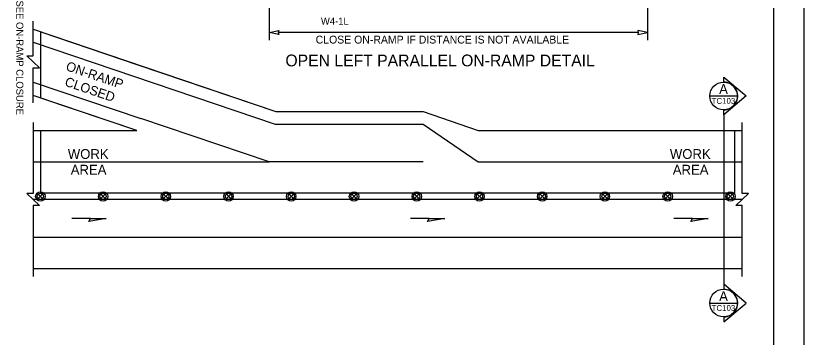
# Model space of a CAD drawing. Extents: x 99999 to 100116, y 99995 to 100013.
# Drawn here: x 100068.02 to 100076.06, y 100002.45 to 100005.73 of the extents above; entities that cross this region are included whole.
import ezdxf

# ---------------------------------------------------------------- set-up
doc = ezdxf.new("R2010")
doc.units = 0
for name, color, linetype in [('RD_MK_LineEdgeYellow', 7, 'Continuous'), ('RD_MK_LineLane', 7, 'Continuous'), ('SH_DE_DetailHeading2Text', 7, 'Continuous'), ('SH_GI_PlotLimits', 7, 'Continuous'), ('SH_GI_SheetBorder', 7, 'Continuous'), ('SH_TI_WZSectionCut', 7, 'Continuous'), ('TR_SN_ConstructionSigns', 7, 'Continuous'), ('TR_WZ_TrafficSafetyDrum', 7, 'Continuous'), ('TR_WZ_WorkAreaLabel', 7, 'Continuous'), ('TR_WZ_WorkZoneDetails', 7, 'Continuous'), ('TR_WZ_WorkZoneTextCurrent', 7, 'Continuous')]:
    doc.layers.add(name, color=color, linetype=linetype)

msp = doc.modelspace()

# ---------------------------------------------------------------- linework, layer by layer
at = {"layer": 'RD_MK_LineEdgeYellow'}
for p, q in [((100068.195, 100005.4562), (100070.6655, 100004.622)), ((100068.195, 100005.0509), (100069.2943, 100004.6797)), ((100070.6655, 100004.622), (100072.1758, 100004.622)), ((100072.1758, 100004.622), (100072.7368, 100004.238)), ((100068.195, 100004.238), (100069.2533, 100004.238)), ((100072.7368, 100004.238), (100075.43, 100004.238)), ((100068.195, 100003.47), (100075.43, 100003.47))]:
    msp.add_line(p, q, dxfattribs=at)
at = {"layer": 'RD_MK_LineLane'}
for points in [[(100072.1758, 100004.238), (100070.6024, 100004.238)], [(100075.43, 100003.854), (100068.195, 100003.854)]]:
    msp.add_lwpolyline(points, dxfattribs=at)
at = {"layer": 'SH_GI_PlotLimits'}
msp.add_lwpolyline([(100059.0625, 99999.6875), (100076.0625, 99999.6875), (100076.0625, 100010.6875), (100059.0625, 100010.6875)], close=True, dxfattribs=at)
at = {"layer": 'SH_GI_SheetBorder'}
msp.add_line((100075.75, 100010.375), (100075.75, 100000), dxfattribs=at)
at = {"layer": 'SH_TI_WZSectionCut'}
for p, q in [((100075.2407, 100005.0503), (100075.2407, 100005.1002)), ((100075.2407, 100005.1002), (100075.4688, 100004.9091)), ((100075.4688, 100004.9091), (100075.2407, 100004.718)), ((100075.2407, 100004.718), (100075.2407, 100004.7679)), ((100075.2407, 100004.718), (100075.2407, 100002.99)), ((100075.2407, 100002.99), (100075.2407, 100002.94)), ((100075.4689, 100002.7988), (100075.2407, 100002.99)), ((100075.2407, 100002.6077), (100075.4689, 100002.7988)), ((100075.2407, 100002.6576), (100075.2407, 100002.6077))]:
    msp.add_line(p, q, dxfattribs=at)
for points in [[(100075.0995, 100004.9091), (100075.3819, 100004.9091)], [(100075.0995, 100002.7988), (100075.3819, 100002.7988)]]:
    msp.add_lwpolyline(points, dxfattribs=at)
for centre in [(100075.2407, 100004.9091), (100075.2407, 100002.7988)]:
    msp.add_circle(centre, 0.1412, dxfattribs=at)
for centre in [(100075.2407, 100004.9091), (100075.2407, 100002.7988)]:
    msp.add_arc(centre, 0.1412, 269.99779, 90.00221, dxfattribs=at)
at = {"layer": 'TR_WZ_TrafficSafetyDrum'}
for p, q in [((100068.2468, 100003.8633), (100068.292, 100003.9086)), ((100068.292, 100003.8633), (100068.2468, 100003.9086)), ((100068.8868, 100003.8633), (100068.932, 100003.9086)), ((100068.932, 100003.8633), (100068.8868, 100003.9086)), ((100069.5268, 100003.8633), (100069.572, 100003.9086)), ((100069.572, 100003.8633), (100069.5268, 100003.9086)), ((100070.1668, 100003.8633), (100070.212, 100003.9086)), ((100070.212, 100003.8633), (100070.1668, 100003.9086)), ((100070.8068, 100003.8633), (100070.852, 100003.9086)), ((100070.852, 100003.8633), (100070.8068, 100003.9086)), ((100071.4468, 100003.8633), (100071.492, 100003.9086)), ((100071.492, 100003.8633), (100071.4468, 100003.9086)), ((100072.0868, 100003.8633), (100072.132, 100003.9086)), ((100072.132, 100003.8633), (100072.0868, 100003.9086)), ((100072.7268, 100003.8633), (100072.772, 100003.9086)), ((100072.772, 100003.8633), (100072.7268, 100003.9086)), ((100073.3668, 100003.8633), (100073.412, 100003.9086)), ((100073.412, 100003.8633), (100073.3668, 100003.9086)), ((100074.0068, 100003.8633), (100074.052, 100003.9086)), ((100074.052, 100003.8633), (100074.0068, 100003.9086)), ((100074.6468, 100003.8633), (100074.692, 100003.9086)), ((100074.692, 100003.8633), (100074.6468, 100003.9086)), ((100075.2868, 100003.8633), (100075.332, 100003.9086)), ((100075.332, 100003.8633), (100075.2868, 100003.9086))]:
    msp.add_line(p, q, dxfattribs=at)
for centre, radius in [((100068.2694, 100003.886), 0.048), ((100068.2694, 100003.886), 0.048), ((100068.2694, 100003.886), 0.032), ((100068.9094, 100003.886), 0.048), ((100068.9094, 100003.886), 0.048), ((100068.9094, 100003.886), 0.032), ((100069.5494, 100003.886), 0.048), ((100069.5494, 100003.886), 0.048), ((100069.5494, 100003.886), 0.032), ((100070.1894, 100003.886), 0.048), ((100070.1894, 100003.886), 0.048), ((100070.1894, 100003.886), 0.032), ((100070.8294, 100003.886), 0.048), ((100070.8294, 100003.886), 0.048), ((100070.8294, 100003.886), 0.032), ((100071.4694, 100003.886), 0.048), ((100071.4694, 100003.886), 0.048), ((100071.4694, 100003.886), 0.032), ((100072.1094, 100003.886), 0.048), ((100072.1094, 100003.886), 0.048), ((100072.1094, 100003.886), 0.032), ((100072.7494, 100003.886), 0.048), ((100072.7494, 100003.886), 0.048), ((100072.7494, 100003.886), 0.032), ((100073.3894, 100003.886), 0.048), ((100073.3894, 100003.886), 0.048), ((100073.3894, 100003.886), 0.032), ((100074.0294, 100003.886), 0.048), ((100074.0294, 100003.886), 0.048), ((100074.0294, 100003.886), 0.032), ((100074.6694, 100003.886), 0.048), ((100074.6694, 100003.886), 0.048), ((100074.6694, 100003.886), 0.032), ((100075.3094, 100003.886), 0.048), ((100075.3094, 100003.886), 0.048), ((100075.3094, 100003.886), 0.032)]:
    msp.add_circle(centre, radius, dxfattribs=at)
at = {"layer": 'TR_WZ_WorkZoneDetails'}
for p, q in [((100070.6024, 100008.435), (100070.6024, 100005.4763)), ((100074.4628, 100007.328), (100074.4628, 100005.4763)), ((100068.195, 100005.5914), (100070.6703, 100004.75)), ((100074.3691, 100005.5563), (100070.6962, 100005.5563)), ((100069.2533, 100004.558), (100068.195, 100004.915)), ((100070.6024, 100004.238), (100069.2943, 100004.6797)), ((100070.6703, 100004.75), (100072.1758, 100004.75)), ((100072.1758, 100004.75), (100072.7368, 100004.558)), ((100068.195, 100004.558), (100069.2533, 100004.558)), ((100072.7368, 100004.558), (100075.43, 100004.558)), ((100069.2533, 100004.238), (100070.6024, 100004.238)), ((100068.782, 100003.662), (100068.5891, 100003.662)), ((100072.2374, 100003.662), (100072.0446, 100003.662)), ((100074.9242, 100003.662), (100074.7313, 100003.662)), ((100068.195, 100003.15), (100075.43, 100003.15))]:
    msp.add_line(p, q, dxfattribs=at)
for points in [[(100068.195, 100004.8378), (100068.195, 100005.1943), (100068.259, 100005.1943), (100068.131, 100005.3182), (100068.195, 100005.3182), (100068.195, 100005.6714)], [(100068.195, 100004.638), (100068.195, 100003.9159), (100068.131, 100003.9159), (100068.259, 100003.792), (100068.195, 100003.792), (100068.195, 100003.07)], [(100075.43, 100003.07), (100075.43, 100003.792), (100075.366, 100003.792), (100075.494, 100003.9159), (100075.43, 100003.9159), (100075.43, 100004.638)]]:
    msp.add_lwpolyline(points, dxfattribs=at)
for points in [[(100068.275, 100003.918), (100068.275, 100004.558), (100069.2533, 100004.558), (100068.275, 100004.8881), (100068.275, 100004.8881), (100068.275, 100004.8881), (100068.275, 100005.5642), (100068.275, 100005.5642), (100068.275, 100005.5642), (100069.2641, 100005.228), (100070.6703, 100004.75), (100072.1758, 100004.75), (100072.7368, 100004.558), (100075.35, 100004.558), (100075.35, 100003.918)], [(100070.6024, 100005.5563), (100070.7007, 100005.5756), (100070.6962, 100005.5563), (100070.7007, 100005.537)], [(100074.4628, 100005.5563), (100074.3645, 100005.5756), (100074.3691, 100005.5563), (100074.3645, 100005.537)], [(100068.9392, 100003.662), (100068.7641, 100003.6311), (100068.782, 100003.662)], [(100072.3947, 100003.662), (100072.2196, 100003.6311), (100072.2374, 100003.662)], [(100075.0815, 100003.662), (100074.9064, 100003.6311), (100074.9242, 100003.662)]]:
    msp.add_lwpolyline(points, close=True, dxfattribs=at)

# ---------------------------------------------------------------- texts
at = {"layer": 'SH_DE_DetailHeading2Text'}
msp.add_text('OPEN LEFT PARALLEL ON-RAMP DETAIL', height=0.12, rotation=360, dxfattribs=at).set_placement((100070.7694, 100005.211))
at = {"layer": 'SH_TI_WZSectionCut'}
for s, height, rotation, p in [('A', 0.1, 0.00995, (100075.1945, 100004.9297)), ('TC103', 0.06, 360, (100075.118, 100004.8291)), ('A', 0.1, 0.00995, (100075.1945, 100002.8195)), ('TC103', 0.06, 360, (100075.118, 100002.7188))]:
    msp.add_text(s, height=height, rotation=rotation, dxfattribs=at).set_placement(p)
at = {"layer": 'TR_SN_ConstructionSigns'}
msp.add_text('W4-1L', height=0.072, rotation=360, dxfattribs=at).set_placement((100071.1319, 100005.6363))
at = {"layer": 'TR_WZ_WorkAreaLabel'}
for s, p in [('WORK', (100068.5496, 100004.268)), ('WORK', (100074.6919, 100004.268)), ('AREA', (100068.5793, 100004.108)), ('AREA', (100074.7215, 100004.108))]:
    msp.add_text(s, height=0.1, dxfattribs=at).set_placement(p)
at = {"layer": 'TR_WZ_WorkZoneDetails'}
for s, height, rotation, p in [('SEE ON-RAMP CLOSURE', 0.072, 270, (100068.0238, 100005.8822)), ('ON-RAMP', 0.096, 341.34097, (100068.5223, 100005.1734)), ('CLOSED', 0.096, 341.34097, (100068.5108, 100005.0152))]:
    msp.add_text(s, height=height, rotation=rotation, dxfattribs=at).set_placement(p)
at = {"layer": 'TR_WZ_WorkZoneTextCurrent'}
msp.add_text('CLOSE ON-RAMP IF DISTANCE IS NOT AVAILABLE', height=0.08, dxfattribs=at).set_placement((100071.0782, 100005.4434))

doc.saveas('drawing.dxf')
